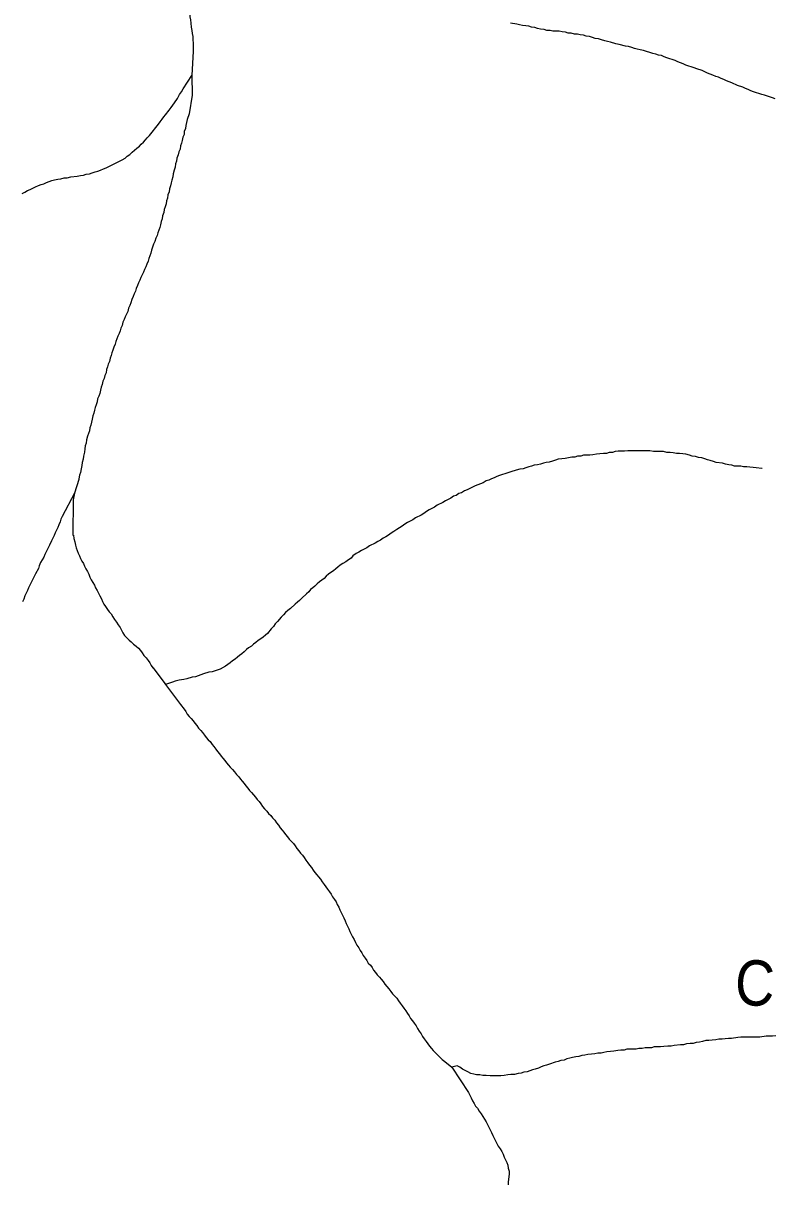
# Model space of a CAD drawing. Extents: x 652.3 to 678, y 7316.9 to 7344.9.
# Drawn here: x 653.625 to 654.95, y 7320.543 to 7322.592 of the extents above; entities that cross this region are included whole.
import ezdxf
from ezdxf.enums import TextEntityAlignment as Align

# ---------------------------------------------------------------- set-up
doc = ezdxf.new("R2010")
doc.units = 0
doc.header["$LTSCALE"] = 0.032
doc.layers.add('61', color=7, linetype='Continuous')
doc.layers.add('7', color=7, linetype='Continuous', lineweight=25)

msp = doc.modelspace()

# ---------------------------------------------------------------- linework, layer by layer
at = {"layer": '7'}
for points in [[(653.9122, 7322.6475), (653.9146, 7322.6269), (653.9162, 7322.6157), (653.9177, 7322.6102), (653.9185, 7322.6038), (653.9193, 7322.5982), (653.9201, 7322.5926), (653.9209, 7322.5855), (653.9217, 7322.5799), (653.9225, 7322.5743), (653.9233, 7322.5688), (653.9233, 7322.5632), (653.9241, 7322.5576), (653.9241, 7322.5521), (653.9241, 7322.5465), (653.9241, 7322.5431)], [(654.5535, 7322.5799), (654.5479, 7322.5799), (654.5432, 7322.5815), (654.5368, 7322.5823), (654.5312, 7322.5831), (654.5264, 7322.5847), (654.5209, 7322.5855), (654.5161, 7322.5871), (654.5105, 7322.5879), (654.505, 7322.5887), (654.4994, 7322.5895), (654.4946, 7322.5911), (654.4835, 7322.5926)], [(654.9505, 7322.459), (654.9458, 7322.4606), (654.9315, 7322.4653), (654.9267, 7322.4669), (654.9124, 7322.4717), (654.9076, 7322.4733), (654.9028, 7322.4757), (654.898, 7322.4773), (654.8933, 7322.4797), (654.8837, 7322.4828), (654.8742, 7322.4876), (654.8646, 7322.4908), (654.8598, 7322.4932), (654.8551, 7322.4948), (654.8503, 7322.4972), (654.8455, 7322.4988), (654.8407, 7322.5011), (654.8312, 7322.5043), (654.8216, 7322.5091), (654.8121, 7322.5123), (654.8073, 7322.5139), (654.793, 7322.5186), (654.7882, 7322.521), (654.7835, 7322.5226), (654.7787, 7322.5242), (654.7739, 7322.5266), (654.7596, 7322.5314), (654.7548, 7322.533), (654.75, 7322.5354), (654.7445, 7322.5362), (654.7397, 7322.5377), (654.7349, 7322.5393), (654.7182, 7322.5441), (654.7126, 7322.5457), (654.7071, 7322.5465), (654.7023, 7322.5481), (654.6975, 7322.5497), (654.6919, 7322.5513), (654.6864, 7322.5521), (654.6752, 7322.5552), (654.6697, 7322.556), (654.6601, 7322.5592), (654.6546, 7322.56), (654.6498, 7322.5616), (654.6442, 7322.5632), (654.6386, 7322.5648), (654.6331, 7322.5656), (654.6283, 7322.5672), (654.6227, 7322.5688), (654.6172, 7322.5696), (654.6124, 7322.5712), (654.6068, 7322.572), (654.602, 7322.5735), (654.5965, 7322.5735), (654.5909, 7322.5751), (654.5853, 7322.5751), (654.5806, 7322.5767), (654.575, 7322.5775), (654.5694, 7322.5783), (654.5583, 7322.5783), (654.5535, 7322.5799)], [(653.9241, 7322.5431), (653.9217, 7322.5003), (653.9217, 7322.5003)], [(653.9217, 7322.5003), (653.9225, 7322.4653), (653.9169, 7322.4327), (653.9138, 7322.4224), (653.9122, 7322.4176), (653.9114, 7322.412), (653.9106, 7322.4065), (653.9082, 7322.4017), (653.9082, 7322.3961), (653.9058, 7322.3913), (653.905, 7322.3858), (653.9034, 7322.381), (653.9018, 7322.3762), (653.901, 7322.3706), (653.8986, 7322.3659), (653.8979, 7322.3603), (653.8955, 7322.3547), (653.8947, 7322.3492), (653.8931, 7322.3444), (653.8923, 7322.3388), (653.8907, 7322.3333), (653.8891, 7322.3269), (653.8883, 7322.3213), (653.8867, 7322.3157), (653.8851, 7322.311), (653.8843, 7322.3054), (653.8827, 7322.3006), (653.8819, 7322.2951), (653.8796, 7322.2895), (653.8788, 7322.2839), (653.8772, 7322.2791), (653.8764, 7322.2736), (653.8748, 7322.2688), (653.8732, 7322.264), (653.8724, 7322.2585), (653.87, 7322.2529), (653.8692, 7322.2473), (653.8676, 7322.2425), (653.8668, 7322.237), (653.8652, 7322.2322), (653.8636, 7322.2274), (653.862, 7322.2227), (653.8605, 7322.2179), (653.8581, 7322.2131), (653.8565, 7322.2075), (653.8541, 7322.2028), (653.8525, 7322.1972), (653.8509, 7322.1924), (653.8493, 7322.1868), (653.8477, 7322.1821), (653.8461, 7322.1773), (653.8445, 7322.1725), (653.8422, 7322.1677), (653.8406, 7322.163), (653.8382, 7322.1582), (653.8366, 7322.1534), (653.8342, 7322.1487), (653.8318, 7322.1439), (653.8302, 7322.1391), (653.8278, 7322.1343), (653.8262, 7322.1296), (653.8239, 7322.1248), (653.8223, 7322.12), (653.8199, 7322.1152), (653.8183, 7322.1105), (653.8159, 7322.1049), (653.8143, 7322.0993), (653.8127, 7322.0945), (653.8103, 7322.0898), (653.8087, 7322.0842), (653.8063, 7322.0794), (653.804, 7322.0747), (653.8024, 7322.0699), (653.8, 7322.0651), (653.7992, 7322.0595), (653.7968, 7322.0548), (653.7952, 7322.05), (653.7936, 7322.0452), (653.7912, 7322.0404), (653.7896, 7322.0357), (653.788, 7322.0309), (653.7865, 7322.0261), (653.7841, 7322.0213), (653.7825, 7322.0158), (653.7809, 7322.011), (653.7793, 7322.0062), (653.7777, 7322.0014), (653.7769, 7321.9959), (653.7745, 7321.9911), (653.7729, 7321.9863), (653.7713, 7321.9816), (653.7705, 7321.976), (653.7682, 7321.9712), (653.7674, 7321.9656), (653.765, 7321.9609), (653.7634, 7321.9553), (653.7618, 7321.9505), (653.761, 7321.945), (653.7594, 7321.9394), (653.7578, 7321.9346), (653.7554, 7321.9298)], [(653.8366, 7322.3826), (653.8398, 7322.3866), (653.8429, 7322.3905), (653.8469, 7322.3945), (653.8628, 7322.4144), (653.866, 7322.4184), (653.8692, 7322.4232), (653.8724, 7322.4271), (653.8756, 7322.4311), (653.8819, 7322.4391), (653.8851, 7322.4439), (653.8915, 7322.4518), (653.8963, 7322.4598), (653.9002, 7322.4669), (653.9034, 7322.4717), (653.9066, 7322.4765), (653.9217, 7322.5003)], [(653.6225, 7322.2919), (653.6273, 7322.2943), (653.6321, 7322.2974), (653.6369, 7322.299), (653.6464, 7322.3038), (653.6512, 7322.3062), (653.656, 7322.3078), (653.6607, 7322.3094), (653.6655, 7322.3118), (653.6751, 7322.315), (653.6798, 7322.3165), (653.6854, 7322.3173), (653.691, 7322.3181), (653.6965, 7322.3197), (653.7021, 7322.3197), (653.7085, 7322.3213), (653.7196, 7322.3229), (653.7252, 7322.3237), (653.7308, 7322.3245), (653.7355, 7322.3261), (653.7411, 7322.3269), (653.7459, 7322.3285), (653.7514, 7322.3301), (653.7562, 7322.3317), (653.761, 7322.3333), (653.7658, 7322.3356), (653.7705, 7322.3372), (653.7801, 7322.342), (653.7849, 7322.3444), (653.7992, 7322.3516), (653.804, 7322.3547), (653.8079, 7322.3579), (653.8127, 7322.3611), (653.8167, 7322.3651), (653.8207, 7322.3683), (653.8246, 7322.3722), (653.8294, 7322.3754), (653.8326, 7322.3794), (653.8366, 7322.3826)], [(653.7554, 7321.9298), (653.7546, 7321.9243), (653.753, 7321.9195), (653.7514, 7321.9147), (653.7499, 7321.9099), (653.7491, 7321.9044), (653.7475, 7321.8996), (653.7459, 7321.894), (653.7451, 7321.8885), (653.7435, 7321.8837), (653.7419, 7321.8789), (653.7411, 7321.8733), (653.7395, 7321.8686), (653.7379, 7321.8638), (653.7363, 7321.8574), (653.7355, 7321.8519), (653.7339, 7321.8471), (653.7331, 7321.8415), (653.7323, 7321.8359), (653.7308, 7321.8288), (653.73, 7321.8232), (653.7284, 7321.8176), (653.7276, 7321.8121), (653.7268, 7321.8065), (653.7252, 7321.8001), (653.7236, 7321.7954), (653.7228, 7321.789), (653.7223, 7321.7874)], [(654.9274, 7321.8071), (654.9266, 7321.8072), (654.9171, 7321.8081), (654.9004, 7321.8097), (654.8948, 7321.8097), (654.8901, 7321.8113), (654.8789, 7321.8113), (654.8742, 7321.8129), (654.8686, 7321.8137), (654.863, 7321.8145), (654.8575, 7321.8161), (654.8463, 7321.8176), (654.8415, 7321.8192), (654.836, 7321.8208), (654.8312, 7321.8224), (654.8264, 7321.824), (654.8208, 7321.8256), (654.8153, 7321.8264), (654.8097, 7321.828), (654.8041, 7321.8288), (654.7994, 7321.8304), (654.793, 7321.832), (654.7874, 7321.8328), (654.7819, 7321.8336), (654.7763, 7321.8336), (654.7707, 7321.8344), (654.7652, 7321.8352), (654.7596, 7321.8352), (654.7532, 7321.8367), (654.7357, 7321.8367), (654.7293, 7321.8383), (654.6904, 7321.8383), (654.6848, 7321.8375), (654.6736, 7321.8375), (654.6681, 7321.8367), (654.6633, 7321.8352), (654.6577, 7321.8352), (654.653, 7321.8336), (654.6474, 7321.8336), (654.641, 7321.8328), (654.6355, 7321.832), (654.6291, 7321.8312), (654.6235, 7321.8304), (654.6124, 7321.8304), (654.6076, 7321.8288), (654.602, 7321.8288), (654.5973, 7321.8272), (654.5917, 7321.8272), (654.5861, 7321.8256), (654.5798, 7321.8248), (654.5742, 7321.824), (654.5678, 7321.8232), (654.563, 7321.8216), (654.5575, 7321.82), (654.5519, 7321.8184), (654.5463, 7321.8176), (654.5416, 7321.8161), (654.5368, 7321.8145), (654.5312, 7321.8137), (654.5256, 7321.8129), (654.5209, 7321.8113), (654.5161, 7321.8097), (654.5105, 7321.8081), (654.5058, 7321.8065), (654.5002, 7321.8057), (654.4938, 7321.8041), (654.4843, 7321.8009), (654.4787, 7321.7993), (654.4644, 7321.7946), (654.4596, 7321.793), (654.4548, 7321.7906), (654.4501, 7321.789), (654.4453, 7321.7866), (654.4405, 7321.785), (654.4357, 7321.7818), (654.431, 7321.7802), (654.4262, 7321.7779), (654.4214, 7321.7763), (654.4119, 7321.7715), (654.4071, 7321.7691), (654.4023, 7321.7675), (654.3975, 7321.7643), (654.3928, 7321.7627), (654.388, 7321.7596), (654.3832, 7321.758), (654.3784, 7321.7548), (654.3737, 7321.7524), (654.3689, 7321.75), (654.3641, 7321.7468), (654.3546, 7321.7421), (654.3498, 7321.7389), (654.3403, 7321.7341), (654.3355, 7321.7309), (654.3307, 7321.7277), (654.3259, 7321.7246), (654.3164, 7321.7198), (654.3116, 7321.7166), (654.3068, 7321.7142), (654.3021, 7321.7118), (654.2973, 7321.7086), (654.2925, 7321.7055)], [(653.7223, 7321.7874), (653.7148, 7321.7635), (653.7148, 7321.7635)], [(653.7148, 7321.7635), (653.6934, 7321.7222), (653.691, 7321.7174), (653.6894, 7321.7126), (653.687, 7321.7078), (653.6854, 7321.7031), (653.6806, 7321.6935), (653.679, 7321.6887), (653.6766, 7321.684), (653.6743, 7321.6792), (653.6711, 7321.672), (653.6671, 7321.6649), (653.6623, 7321.6553), (653.6607, 7321.6506), (653.6576, 7321.6458), (653.6552, 7321.641), (653.6528, 7321.6354), (653.6512, 7321.6307), (653.6464, 7321.6211), (653.644, 7321.6163), (653.6393, 7321.6068), (653.6361, 7321.6012), (653.6337, 7321.5964), (653.6321, 7321.5917), (653.6297, 7321.5869), (653.6273, 7321.5821), (653.6257, 7321.5766), (653.6233, 7321.5718)], [(653.7148, 7321.7635), (653.7125, 7321.7516), (653.7117, 7321.6895), (653.7133, 7321.6895), (653.714, 7321.6832), (653.7156, 7321.6776), (653.7164, 7321.672), (653.718, 7321.6673), (653.7196, 7321.6625), (653.7212, 7321.6577), (653.7236, 7321.6529), (653.7252, 7321.6482), (653.7276, 7321.6434), (653.7308, 7321.6394), (653.7323, 7321.6346), (653.7347, 7321.6299), (653.7379, 7321.6251), (653.7403, 7321.6203), (653.7419, 7321.6155), (653.7443, 7321.6108), (653.7475, 7321.606), (653.7499, 7321.6012), (653.7522, 7321.5964), (653.7546, 7321.5917), (653.757, 7321.5869), (653.7594, 7321.5821), (653.7626, 7321.5773), (653.7642, 7321.5726), (653.7666, 7321.5678), (653.7697, 7321.5638), (653.7729, 7321.5583), (653.7761, 7321.5543), (653.7793, 7321.5503), (653.7825, 7321.5455), (653.7857, 7321.5407), (653.7888, 7321.536), (653.792, 7321.5312), (653.7952, 7321.5264), (653.7976, 7321.5216), (653.8, 7321.5169), (653.8032, 7321.5121), (653.8071, 7321.5081), (653.8111, 7321.5041), (653.8151, 7321.501), (653.8191, 7321.497), (653.8239, 7321.4938), (653.8278, 7321.4898), (653.831, 7321.4858), (653.8342, 7321.4819), (653.8374, 7321.4771), (653.8414, 7321.4731), (653.8445, 7321.4683), (653.8477, 7321.4644), (653.8501, 7321.4596), (653.8533, 7321.4556), (653.8536, 7321.4551)], [(654.2925, 7321.7055), (654.2877, 7321.7023), (654.283, 7321.6991), (654.2782, 7321.6959), (654.2734, 7321.6927), (654.2686, 7321.6895), (654.2639, 7321.6864), (654.2591, 7321.684), (654.2543, 7321.6808), (654.2495, 7321.6784), (654.2448, 7321.6752), (654.2352, 7321.6704), (654.2304, 7321.6673), (654.2209, 7321.6625), (654.2161, 7321.6593), (654.2114, 7321.6569), (654.2058, 7321.6529), (654.2026, 7321.649), (654.1978, 7321.6458), (654.1931, 7321.6426), (654.1883, 7321.6394), (654.1835, 7321.6362), (654.1795, 7321.633), (654.1755, 7321.6299), (654.1716, 7321.6267), (654.1668, 7321.6235), (654.1628, 7321.6203), (654.1588, 7321.6171), (654.1549, 7321.6132), (654.1509, 7321.61), (654.1469, 7321.6068), (654.1429, 7321.6036), (654.1389, 7321.5996), (654.135, 7321.5964), (654.131, 7321.5933), (654.1278, 7321.5893), (654.1238, 7321.5861), (654.1159, 7321.5781), (654.1119, 7321.5742), (654.1079, 7321.571), (654.1039, 7321.5678), (654.096, 7321.5598), (654.0912, 7321.5567), (654.0872, 7321.5527), (654.0832, 7321.5487), (654.0793, 7321.5447), (654.0729, 7321.5368), (654.0689, 7321.5328), (654.0657, 7321.528), (654.0618, 7321.524), (654.0554, 7321.5161), (654.0514, 7321.5129), (654.0474, 7321.5097), (654.0435, 7321.5065), (654.0387, 7321.5033), (654.0347, 7321.5002), (654.0307, 7321.497), (654.0268, 7321.4938), (654.022, 7321.4906), (654.018, 7321.4874), (654.014, 7321.4835), (654.01, 7321.4803), (654.0061, 7321.4771), (654.0021, 7321.4739), (653.9981, 7321.4707), (653.9933, 7321.4675), (653.9894, 7321.4644), (653.9854, 7321.4612), (653.9814, 7321.458), (653.9718, 7321.4532), (653.9575, 7321.4484), (653.952, 7321.4477), (653.9424, 7321.4445), (653.9376, 7321.4429), (653.9281, 7321.4397), (653.9225, 7321.4389), (653.913, 7321.4357), (653.9074, 7321.4349), (653.8994, 7321.4333), (653.8923, 7321.4317), (653.8875, 7321.4301), (653.8756, 7321.4262)], [(653.8536, 7321.4551), (653.8743, 7321.4279), (653.8756, 7321.4262)], [(653.8756, 7321.4262), (653.9018, 7321.3904), (653.9082, 7321.3824), (653.9114, 7321.3784), (653.9138, 7321.3737), (653.9169, 7321.3697), (653.9209, 7321.3657), (653.9241, 7321.3617), (653.9273, 7321.3577), (653.9305, 7321.3538), (653.9337, 7321.349)], [(653.9337, 7321.349), (653.9376, 7321.345), (653.9408, 7321.341), (653.944, 7321.3363), (653.9472, 7321.3323), (653.9504, 7321.3283), (653.9543, 7321.3251), (653.9575, 7321.3203), (653.9607, 7321.3164), (653.9639, 7321.3116), (653.9671, 7321.3076), (653.9703, 7321.3036), (653.9734, 7321.2997), (653.9766, 7321.2957), (653.9798, 7321.2917), (653.983, 7321.2877), (653.9862, 7321.2837), (653.9894, 7321.2798), (653.9933, 7321.2758), (653.9973, 7321.2718), (654.0005, 7321.267), (654.0045, 7321.2631), (654.0077, 7321.2591), (654.0108, 7321.2551), (654.014, 7321.2511), (654.0172, 7321.2471), (654.0204, 7321.2432), (654.0236, 7321.2392), (654.0268, 7321.2352), (654.0307, 7321.2312), (654.0339, 7321.2272), (654.0371, 7321.2233), (654.0403, 7321.2193), (654.0435, 7321.2153), (654.0466, 7321.2105), (654.0498, 7321.2066), (654.0538, 7321.2026), (654.057, 7321.1986), (654.061, 7321.1946), (654.0641, 7321.1906), (654.0681, 7321.1867), (654.0713, 7321.1819), (654.0745, 7321.1779), (654.0777, 7321.1731), (654.0809, 7321.1692), (654.084, 7321.1652), (654.0872, 7321.1612), (654.0904, 7321.1572), (654.0936, 7321.1532), (654.0968, 7321.1493), (654.1008, 7321.1453), (654.1039, 7321.1413), (654.1071, 7321.1365), (654.1103, 7321.1326), (654.1135, 7321.1286), (654.1167, 7321.1246), (654.1198, 7321.1206), (654.123, 7321.1158), (654.1262, 7321.1111), (654.1294, 7321.1071), (654.1326, 7321.1031), (654.1358, 7321.0983), (654.1389, 7321.0944), (654.1421, 7321.0904), (654.1453, 7321.0864), (654.1485, 7321.0824), (654.1517, 7321.0777), (654.1549, 7321.0729), (654.158, 7321.0689), (654.1612, 7321.0649), (654.1644, 7321.0602), (654.1676, 7321.0562), (654.17, 7321.0514), (654.1732, 7321.0466), (654.1763, 7321.0426), (654.1779, 7321.0379), (654.1811, 7321.0331), (654.1827, 7321.0283), (654.1851, 7321.0235), (654.1875, 7321.0188), (654.1899, 7321.014), (654.1923, 7321.0092), (654.1938, 7321.0045), (654.1962, 7320.9997), (654.1986, 7320.9949), (654.2002, 7320.9901), (654.2026, 7320.9854), (654.205, 7320.9806), (654.2082, 7320.9758), (654.2106, 7320.971), (654.2129, 7320.9663), (654.2161, 7320.9615), (654.2185, 7320.9567), (654.2217, 7320.9527), (654.2241, 7320.948), (654.2273, 7320.9432), (654.2304, 7320.9392), (654.2328, 7320.9344), (654.2368, 7320.9305), (654.24, 7320.9265), (654.2424, 7320.9217)], [(654.2424, 7320.9217), (654.2456, 7320.9177), (654.2487, 7320.9137), (654.2527, 7320.9098), (654.2559, 7320.9058), (654.2591, 7320.9018), (654.2623, 7320.897), (654.2655, 7320.8931), (654.2694, 7320.8891), (654.2726, 7320.8843), (654.2758, 7320.8803), (654.2798, 7320.8763), (654.283, 7320.8724), (654.2861, 7320.8676), (654.2893, 7320.8636), (654.2925, 7320.8588), (654.2957, 7320.8549), (654.2989, 7320.8501), (654.3021, 7320.8453), (654.3052, 7320.8413), (654.3076, 7320.8366), (654.3108, 7320.8326), (654.314, 7320.8286), (654.3172, 7320.8238), (654.3196, 7320.8191), (654.3227, 7320.8143), (654.3259, 7320.8095), (654.3283, 7320.8047), (654.3315, 7320.8008), (654.3347, 7320.796), (654.3379, 7320.792), (654.341, 7320.788), (654.3442, 7320.784), (654.3474, 7320.7801), (654.3514, 7320.7761), (654.3554, 7320.7721), (654.3594, 7320.7681), (654.3633, 7320.7642), (654.3681, 7320.761), (654.3801, 7320.7508)], [(654.9513, 7320.8063), (654.9458, 7320.8055), (654.9346, 7320.8055), (654.9235, 7320.8039), (654.8901, 7320.8039), (654.8845, 7320.8031), (654.8734, 7320.8016), (654.8678, 7320.8016), (654.8622, 7320.8008), (654.8567, 7320.8), (654.8511, 7320.8), (654.8455, 7320.7992), (654.8392, 7320.7984), (654.8336, 7320.7976), (654.828, 7320.7976), (654.8224, 7320.796), (654.8169, 7320.7952), (654.8113, 7320.7944), (654.8057, 7320.7928), (654.8002, 7320.7928), (654.7938, 7320.792), (654.789, 7320.7904), (654.7835, 7320.7904), (654.7723, 7320.7888), (654.7667, 7320.788), (654.7612, 7320.788), (654.754, 7320.7872), (654.7484, 7320.7864), (654.7373, 7320.7864), (654.7325, 7320.7848), (654.7214, 7320.7848), (654.7158, 7320.784), (654.7102, 7320.784), (654.7055, 7320.7825), (654.6888, 7320.7825), (654.684, 7320.7809), (654.6784, 7320.7809), (654.6729, 7320.7801), (654.6657, 7320.7793), (654.6601, 7320.7785), (654.6538, 7320.7777), (654.6482, 7320.7769), (654.6434, 7320.7753), (654.6378, 7320.7753), (654.6323, 7320.7745), (654.6267, 7320.7737), (654.6203, 7320.7729), (654.6148, 7320.7721), (654.6092, 7320.7713), (654.6044, 7320.7697), (654.5989, 7320.7689), (654.5933, 7320.7681), (654.5885, 7320.7665), (654.5829, 7320.7657), (654.5782, 7320.7634), (654.5726, 7320.7626), (654.5678, 7320.761), (654.5623, 7320.7594), (654.5527, 7320.7562), (654.5471, 7320.7546), (654.5424, 7320.753), (654.5376, 7320.7514), (654.5328, 7320.749), (654.5272, 7320.7474), (654.5225, 7320.7459), (654.5177, 7320.7443), (654.5129, 7320.7427), (654.5073, 7320.7419), (654.5026, 7320.7403), (654.497, 7320.7395), (654.4906, 7320.7379), (654.4843, 7320.7379), (654.4787, 7320.7371), (654.4723, 7320.7363), (654.4668, 7320.7355), (654.4477, 7320.7355), (654.4405, 7320.7363), (654.4349, 7320.7363), (654.4294, 7320.7371), (654.4238, 7320.7371), (654.419, 7320.7387), (654.4135, 7320.7395), (654.4087, 7320.7427), (654.3991, 7320.7474), (654.3944, 7320.7506), (654.3896, 7320.753), (654.3801, 7320.7508)], [(654.3801, 7320.7508), (654.4095, 7320.7061), (654.4119, 7320.7013), (654.4143, 7320.6965), (654.4166, 7320.6917), (654.4198, 7320.687), (654.4222, 7320.6822), (654.4254, 7320.6782), (654.4286, 7320.6734), (654.4318, 7320.6687), (654.4349, 7320.6639), (654.4381, 7320.6591), (654.4405, 7320.6543), (654.4429, 7320.6496), (654.4453, 7320.6448), (654.4477, 7320.64), (654.4501, 7320.6353), (654.4524, 7320.6305), (654.4548, 7320.6257), (654.4572, 7320.6209), (654.4596, 7320.6162), (654.462, 7320.6114), (654.4652, 7320.6066), (654.4684, 7320.6018), (654.4707, 7320.5971), (654.4723, 7320.5923), (654.4747, 7320.5875), (654.4771, 7320.5827), (654.4787, 7320.578), (654.4795, 7320.5724), (654.4811, 7320.5676), (654.4811, 7320.562), (654.4795, 7320.5485), (654.4795, 7320.543)]]:
    msp.add_lwpolyline(points, dxfattribs=at)

# ---------------------------------------------------------------- texts
at = {"layer": '61', "width": 0.9}
msp.add_text('C', height=0.08, rotation=357.641, dxfattribs=at).set_placement((654.913, 7320.8595), align=Align.CENTER)

doc.saveas('drawing.dxf')
